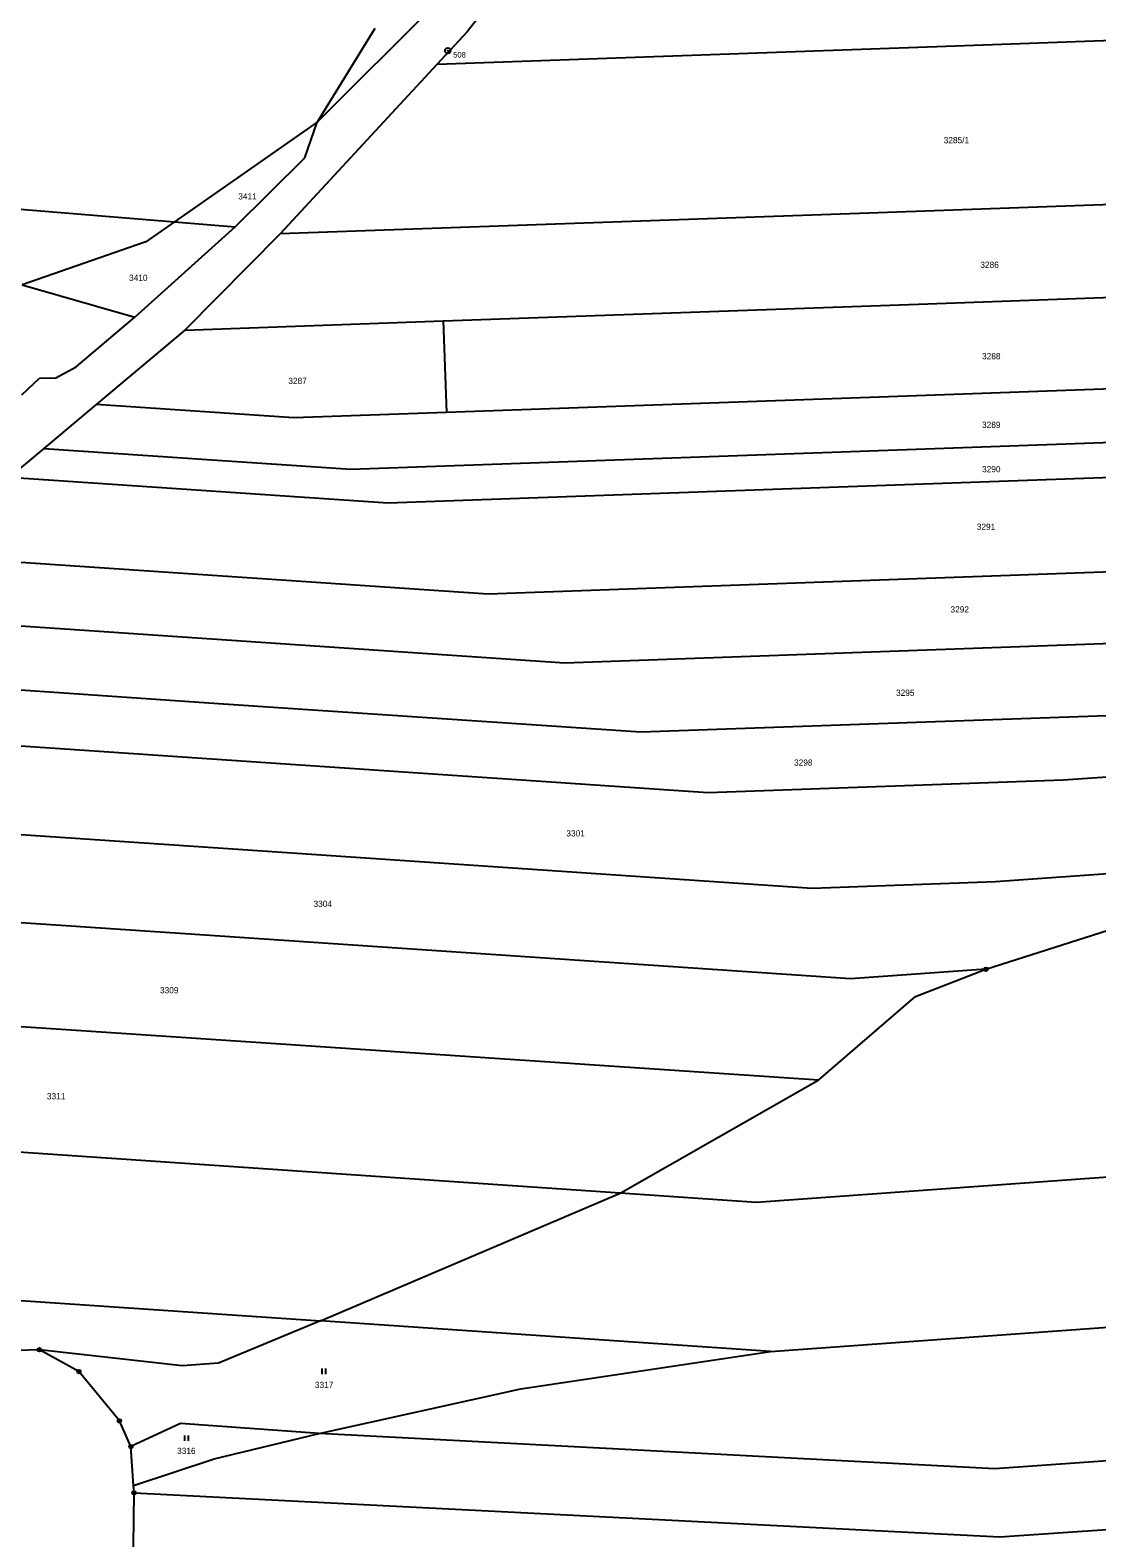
# Model space of a CAD drawing. Extents: x -618848 to -615803, y -1044450 to -1042254.
# Drawn here: x -617604 to -617311.9, y -1043703.1 to -1043290.2 of the extents above; entities that cross this region are included whole.
import ezdxf
from ezdxf.enums import TextEntityAlignment as Align

# ---------------------------------------------------------------- set-up
doc = ezdxf.new("R2010")
doc.units = 0
doc.header["$LTSCALE"] = 0.68
for name, color, linetype, lineweight in [('1', 7, 'Continuous', 25), ('3', 7, 'Continuous', 25), ('8', 7, 'Continuous', 25)]:
    doc.layers.add(name, color=color, linetype=linetype, lineweight=lineweight)
doc.layers.add('2', color=7, linetype='Continuous')

msp = doc.modelspace()

# ---------------------------------------------------------------- linework, layer by layer
at = {"layer": '1'}
for p, q in [((-617468.72, -1043270.64), (-617484.37, -1043290.59)), ((-617525.45, -1043315.37), (-617493, -1043283.07)), ((-617509.65, -1043289.72), (-617525.45, -1043315.37)), ((-617484.37, -1043290.59), (-617492.57, -1043299.46)), ((-617353.14, -1043294.5), (-617257.28, -1043291.09)), ((-617492.57, -1043299.46), (-617353.14, -1043294.5)), ((-617492.57, -1043299.46), (-617535.52, -1043345.97)), ((-617525.45, -1043315.37), (-617564.53, -1043342.63)), ((-617528.82, -1043325.15), (-617525.45, -1043315.37)), ((-617745.12, -1043327.84), (-617564.53, -1043342.63)), ((-617547.91, -1043343.99), (-617528.82, -1043325.15)), ((-617253.21, -1043335.94), (-617374.38, -1043340.24)), ((-617374.38, -1043340.24), (-617535.52, -1043345.97)), ((-617575.37, -1043368.76), (-617547.91, -1043343.99)), ((-617564.53, -1043342.63), (-617572.36, -1043348.09)), ((-617564.53, -1043342.63), (-617547.91, -1043343.99)), ((-617572.36, -1043348.09), (-617606.19, -1043359.92)), ((-617535.52, -1043345.97), (-617561.65, -1043372.31)), ((-617606.19, -1043359.92), (-617575.37, -1043368.76)), ((-617360.78, -1043365.17), (-617230.67, -1043360.55)), ((-617490.9, -1043369.79), (-617360.78, -1043365.17)), ((-617591.39, -1043382.38), (-617575.37, -1043368.76)), ((-617561.65, -1043372.31), (-617490.9, -1043369.79)), ((-617490.9, -1043369.79), (-617490.01, -1043394.84)), ((-617561.65, -1043372.31), (-617585.91, -1043392.67)), ((-617606.34, -1043390.05), (-617601.44, -1043385.43)), ((-617601.44, -1043385.43), (-617596.96, -1043385.34)), ((-617596.96, -1043385.34), (-617591.39, -1043382.38)), ((-617247.87, -1043386.25), (-617368.94, -1043390.54)), ((-617585.91, -1043392.67), (-617600.29, -1043404.74)), ((-617531.8, -1043396.33), (-617585.91, -1043392.67)), ((-617368.94, -1043390.54), (-617490.01, -1043394.84)), ((-617490.01, -1043394.84), (-617531.8, -1043396.33)), ((-617387.08, -1043405.83), (-617257.91, -1043401.24)), ((-617600.29, -1043404.74), (-617609.74, -1043412.67)), ((-617600.29, -1043404.74), (-617516.24, -1043410.42)), ((-617516.24, -1043410.42), (-617387.08, -1043405.83)), ((-617264.53, -1043411.13), (-617385.26, -1043415.42)), ((-617505.98, -1043419.71), (-617609.74, -1043412.67)), ((-617385.26, -1043415.42), (-617505.98, -1043419.71)), ((-617633.21, -1043434.03), (-617478.58, -1043444.51)), ((-617478.58, -1043444.51), (-617282.21, -1043437.54)), ((-617457.63, -1043463.48), (-617649.31, -1043450.49)), ((-617295.73, -1043457.73), (-617457.63, -1043463.48)), ((-617665.33, -1043466.87), (-617551.06, -1043474.62)), ((-617551.06, -1043474.62), (-617436.78, -1043482.36)), ((-617548.92, -1043490.2), (-617679.49, -1043481.35)), ((-617436.78, -1043482.36), (-617309.18, -1043477.83)), ((-617151.29, -1043483.37), (-617321.13, -1043495.59)), ((-617418.34, -1043499.06), (-617548.92, -1043490.2)), ((-617321.13, -1043495.59), (-617418.34, -1043499.06)), ((-617701.61, -1043503.98), (-617545.76, -1043514.54)), ((-617545.76, -1043514.54), (-617389.92, -1043525.1)), ((-617342.3, -1043547.34), (-617246.21, -1043516.59)), ((-617339.64, -1043523.32), (-617246.21, -1043516.59)), ((-617552.06, -1043538.3), (-617724.73, -1043526.6)), ((-617389.92, -1043525.1), (-617339.64, -1043523.32)), ((-617379.38, -1043550.01), (-617552.06, -1043538.3)), ((-617342.3, -1043547.34), (-617379.38, -1043550.01)), ((-617361.61, -1043554.81), (-617342.3, -1043547.34)), ((-617753.71, -1043553.12), (-617570.88, -1043565.38)), ((-617388.05, -1043577.64), (-617361.61, -1043554.81)), ((-617570.88, -1043565.38), (-617388.05, -1043577.64)), ((-617442.49, -1043608.64), (-617388.05, -1043577.64)), ((-617442.49, -1043608.64), (-617611.2, -1043597.2)), ((-617247.77, -1043599.85), (-617405.08, -1043611.18)), ((-617524.53, -1043643.66), (-617442.49, -1043608.64)), ((-617405.08, -1043611.18), (-617442.49, -1043608.64)), ((-617661.65, -1043634.38), (-617524.53, -1043643.66)), ((-617401.29, -1043652.01), (-617255.63, -1043641.52)), ((-617524.53, -1043643.66), (-617552.42, -1043655.26)), ((-617401.29, -1043652.01), (-617524.53, -1043643.66)), ((-617601.5, -1043651.55), (-617620.9, -1043652.15)), ((-617590.67, -1043657.53), (-617601.5, -1043651.55)), ((-617562.44, -1043655.95), (-617601.5, -1043651.55)), ((-617469.69, -1043662.26), (-617401.29, -1043652.01)), ((-617579.57, -1043671.05), (-617590.67, -1043657.53)), ((-617552.42, -1043655.26), (-617562.44, -1043655.95)), ((-617524.84, -1043674.45), (-617469.69, -1043662.26)), ((-617576.45, -1043678.07), (-617579.57, -1043671.05)), ((-617562.89, -1043671.77), (-617576.45, -1043678.07)), ((-617524.84, -1043674.45), (-617562.89, -1043671.77)), ((-617553.66, -1043681.43), (-617524.84, -1043674.45)), ((-617339.86, -1043684.2), (-617524.84, -1043674.45)), ((-617164.72, -1043671.6), (-617339.86, -1043684.2)), ((-617575.69, -1043688.76), (-617576.45, -1043678.07)), ((-617575.69, -1043688.76), (-617553.66, -1043681.43)), ((-617575.93, -1043719.64), (-617575.55, -1043690.77)), ((-617575.55, -1043690.77), (-617575.69, -1043688.76)), ((-617575.55, -1043690.77), (-617457.03, -1043696.8)), ((-617338.51, -1043702.82), (-617170.62, -1043691.02)), ((-617457.03, -1043696.8), (-617338.51, -1043702.82))]:
    msp.add_line(p, q, dxfattribs=at)
at = {"layer": '3'}
for p, q in [((-617524.041, -1043658.21), (-617524.041, -1043656.71)), ((-617523.04, -1043658.21), (-617523.04, -1043656.71)), ((-617561.641, -1043676.53), (-617561.641, -1043675.03)), ((-617560.64, -1043676.53), (-617560.64, -1043675.03))]:
    msp.add_line(p, q, dxfattribs=at)
at = {"layer": '8'}
for centre, radius in [((-617489.67, -1043295.7798), 0.75), ((-617489.67, -1043295.7798), 0.03), ((-617342.3, -1043547.3399), 0.5), ((-617342.3, -1043547.3399), 0.0303), ((-617601.5, -1043651.5499), 0.5), ((-617601.5, -1043651.5499), 0.0303), ((-617590.67, -1043657.5299), 0.5), ((-617590.67, -1043657.5299), 0.0303), ((-617579.57, -1043671.0499), 0.5), ((-617579.57, -1043671.0499), 0.0303), ((-617576.45, -1043678.0699), 0.5), ((-617576.45, -1043678.0699), 0.0303), ((-617575.55, -1043690.7699), 0.5), ((-617575.55, -1043690.7699), 0.0303)]:
    msp.add_circle(centre, radius, dxfattribs=at)

# ---------------------------------------------------------------- texts
at = {"layer": '2'}
msp.add_text('3285/1', height=1.7, dxfattribs=at).set_placement((-617350.38, -1043321.125), align=Align.CENTER)
for s, p in [('3411', (-617547.03, -1043336.525)), ('3410', (-617576.94, -1043358.815)), ('3286', (-617343.83, -1043355.255)), ('3288', (-617343.35, -1043380.295)), ('3287', (-617533.32, -1043387.055)), ('3289', (-617343.35, -1043399.095)), ('3290', (-617343.35, -1043411.225)), ('3291', (-617344.79, -1043427.005)), ('3292', (-617351.99, -1043449.635)), ('3295', (-617366.9, -1043472.465)), ('3298', (-617394.83, -1043491.605)), ('3301', (-617457.19, -1043510.975)), ('3304', (-617526.43, -1043530.275)), ('3309', (-617568.47, -1043553.935)), ('3311', (-617599.44, -1043582.955)), ('3317', (-617526.05, -1043662.025)), ('3316', (-617563.78, -1043680.095))]:
    msp.add_text(s, height=1.7, dxfattribs=at).set_placement(p)
at = {"layer": '8'}
msp.add_text('508', height=1.5, dxfattribs=at).set_placement((-617488.17, -1043297.655))

doc.saveas('drawing.dxf')
